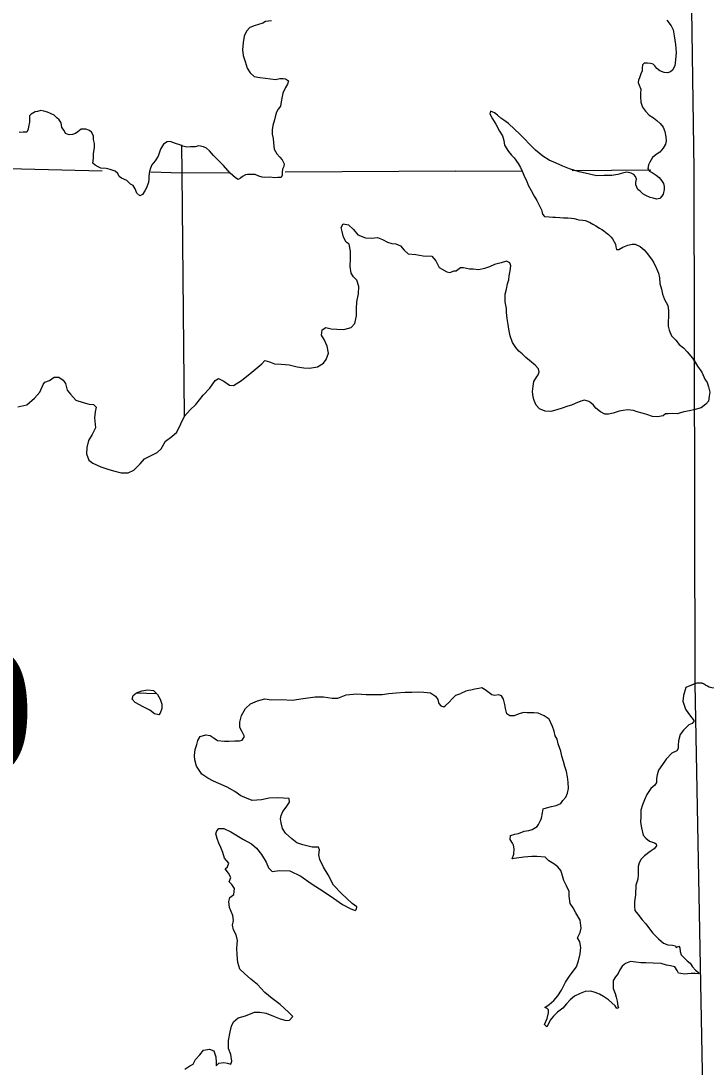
# Model space of a CAD drawing. Extents: x 77230 to 630905, y 790554 to 1662844.
# Drawn here: x 326622 to 333621, y 1597259 to 1607947 of the extents above; entities that cross this region are included whole.
import ezdxf

# ---------------------------------------------------------------- set-up
doc = ezdxf.new("R2010")
doc.units = 0
for name, color, linetype in [('Level 16', 7, 'Continuous'), ('Level 17', 7, 'Continuous'), ('Level 18', 7, 'Continuous'), ('Level 28', 7, 'Continuous')]:
    doc.layers.add(name, color=color, linetype=linetype)

msp = doc.modelspace()

# ---------------------------------------------------------------- linework, layer by layer
at = {"layer": 'Level 16'}
for points in [[(328294, 1603910), (328269, 1606393), (328265, 1606681)], [(327451, 1606413), (325801, 1606453)], [(328745, 1606396), (328261, 1606393), (327950, 1606401)], [(331064, 1606411), (329322, 1606400)], [(331064, 1606411), (331741, 1606416)], [(332252, 1606420), (333055, 1606426)], [(333507, 1601176), (333613, 1595594)], [(327799, 1601081), (328011, 1601075)]]:
    msp.add_lwpolyline(points, dxfattribs=at)
at = {"layer": 'Level 17'}
for points in [[(329180, 1607948), (329122, 1607942), (329092, 1607923), (329050, 1607911), (329003, 1607898), (328959, 1607878), (328925, 1607842), (328902, 1607791), (328891, 1607727), (328886, 1607651), (328892, 1607595), (328913, 1607533), (328934, 1607463), (328964, 1607416), (329004, 1607380), (329064, 1607367), (329120, 1607361), (329172, 1607354), (329224, 1607348), (329268, 1607359), (329300, 1607359), (329326, 1607355), (329354, 1607336), (329346, 1607301), (329323, 1607265), (329299, 1607209), (329292, 1607175), (329280, 1607121), (329273, 1607077), (329251, 1607046), (329232, 1607014), (329222, 1606980), (329213, 1606936)], [(333219, 1607956), (333264, 1607897), (333286, 1607855), (333295, 1607793), (333307, 1607705), (333314, 1607625), (333309, 1607549), (333302, 1607487), (333278, 1607445), (333258, 1607425), (333227, 1607416), (333191, 1607420), (333149, 1607438), (333118, 1607459), (333096, 1607487), (333080, 1607505), (333054, 1607511), (333022, 1607516), (332988, 1607514), (332972, 1607498), (332967, 1607464), (332967, 1607438), (332955, 1607406), (332940, 1607365), (332930, 1607343), (332928, 1607317), (332939, 1607289), (332953, 1607250), (332950, 1607208), (332950, 1607170), (332956, 1607118), (332973, 1607064), (333001, 1607026), (333040, 1606984), (333084, 1606957), (333118, 1606929), (333152, 1606898), (333181, 1606860), (333201, 1606818), (333211, 1606764), (333214, 1606722), (333206, 1606686), (333183, 1606648), (333147, 1606607), (333112, 1606581), (333072, 1606551), (333045, 1606504), (333033, 1606476), (333027, 1606440), (333044, 1606412), (333070, 1606397), (333110, 1606371), (333140, 1606347), (333166, 1606316), (333185, 1606286), (333193, 1606256), (333191, 1606226), (333182, 1606178), (333168, 1606156), (333148, 1606133), (333114, 1606127), (333082, 1606135), (333048, 1606144), (333006, 1606164), (332976, 1606180), (332948, 1606207), (332924, 1606225), (332912, 1606247), (332903, 1606273), (332903, 1606297), (332909, 1606331), (332901, 1606359), (332884, 1606379)], [(326793, 1607021), (326767, 1607017), (326728, 1606995), (326710, 1606976), (326708, 1606946), (326711, 1606914), (326699, 1606864), (326695, 1606840), (326684, 1606810), (326644, 1606810), (326604, 1606807)], [(329213, 1606936), (329195, 1606878), (329190, 1606833), (329190, 1606789), (329199, 1606746), (329201, 1606702), (329210, 1606636), (329236, 1606588), (329266, 1606554), (329291, 1606526), (329311, 1606488), (329307, 1606460), (329294, 1606432), (329290, 1606400), (329292, 1606370), (329279, 1606346), (329245, 1606346), (329215, 1606345), (329165, 1606349), (329115, 1606346), (329085, 1606350), (329051, 1606362), (329015, 1606379), (328969, 1606379), (328937, 1606377), (328915, 1606374), (328887, 1606358), (328864, 1606340), (328840, 1606326), (328814, 1606345), (328761, 1606393), (328693, 1606468), (328628, 1606536), (328590, 1606573), (328549, 1606621), (328519, 1606647), (328487, 1606660), (328441, 1606672), (328401, 1606659), (328354, 1606659), (328318, 1606656), (328276, 1606668), (328246, 1606682), (328200, 1606693), (328147, 1606715), (328117, 1606712), (328080, 1606686), (328048, 1606636), (328023, 1606565), (327994, 1606517), (327960, 1606475), (327947, 1606441), (327935, 1606408), (327930, 1606362), (327928, 1606334), (327926, 1606296), (327901, 1606236), (327889, 1606210), (327864, 1606173), (327838, 1606161), (327806, 1606187), (327789, 1606231), (327767, 1606265), (327743, 1606280), (327705, 1606316), (327649, 1606341), (327626, 1606359), (327612, 1606389), (327584, 1606413), (327532, 1606428), (327492, 1606438), (327440, 1606443), (327410, 1606457), (327382, 1606473), (327356, 1606493), (327363, 1606543), (327363, 1606591), (327372, 1606649), (327373, 1606693), (327365, 1606737), (327365, 1606773), (327344, 1606809), (327324, 1606826), (327284, 1606840), (327236, 1606842), (327205, 1606815), (327179, 1606795), (327149, 1606785), (327115, 1606784), (327079, 1606796), (327063, 1606826), (327040, 1606858), (327032, 1606904), (327012, 1606935), (326990, 1606955), (326963, 1606983), (326923, 1607001), (326895, 1607014), (326857, 1607024), (326825, 1607030), (326793, 1607021)], [(332884, 1606379), (332856, 1606391), (332812, 1606400), (332767, 1606390), (332719, 1606379), (332657, 1606367), (332581, 1606366), (332501, 1606365), (332430, 1606382), (332326, 1606405), (332226, 1606434), (332159, 1606462), (332091, 1606493), (332019, 1606524), (331953, 1606566), (331880, 1606627), (331820, 1606684), (331761, 1606746), (331719, 1606789), (331665, 1606841), (331602, 1606898), (331554, 1606932), (331524, 1606953), (331490, 1606985), (331460, 1607007), (331419, 1607024), (331412, 1606998), (331438, 1606948), (331473, 1606891), (331511, 1606821), (331542, 1606773), (331554, 1606724), (331563, 1606676), (331601, 1606614), (331634, 1606576), (331660, 1606549), (331700, 1606491), (331725, 1606449), (331743, 1606413), (331770, 1606348), (331786, 1606316), (331804, 1606268), (331833, 1606214), (331865, 1606155), (331892, 1606111), (331916, 1606065), (331939, 1606017), (331943, 1606003), (331949, 1605971), (331971, 1605948), (332019, 1605944), (332057, 1605942), (332083, 1605941), (332127, 1605939), (332163, 1605936), (332207, 1605936), (332245, 1605930), (332275, 1605927), (332321, 1605915), (332361, 1605910), (332387, 1605908), (332429, 1605890), (332463, 1605871), (332493, 1605853), (332531, 1605831), (332557, 1605815), (332573, 1605806), (332597, 1605784), (332623, 1605766), (332652, 1605738), (332664, 1605719), (332696, 1605665), (332699, 1605639), (332707, 1605611), (332731, 1605611), (332772, 1605634), (332822, 1605656), (332866, 1605665), (332896, 1605665), (332948, 1605643), (332990, 1605608), (333024, 1605566), (333069, 1605503), (333087, 1605475), (333116, 1605419), (333136, 1605371), (333145, 1605321), (333147, 1605265), (333164, 1605207), (333176, 1605156), (333197, 1605100), (333231, 1605040), (333236, 1604988), (333238, 1604932), (333235, 1604870), (333234, 1604828), (333244, 1604786), (333269, 1604730), (333311, 1604685), (333347, 1604641), (333391, 1604606)], [(327776, 1603356), (327841, 1603421), (327883, 1603474), (327944, 1603504), (328014, 1603537), (328053, 1603575), (328100, 1603654), (328162, 1603701), (328213, 1603747), (328254, 1603830), (328293, 1603910), (328350, 1603973), (328410, 1604029), (328484, 1604122), (328553, 1604195), (328606, 1604272), (328640, 1604294), (328694, 1604265), (328751, 1604227), (328793, 1604223), (328876, 1604274), (328981, 1604357), (329084, 1604445), (329115, 1604477), (329161, 1604465), (329213, 1604444), (329281, 1604439), (329363, 1604433), (329445, 1604414), (329513, 1604403), (329571, 1604398), (329651, 1604412), (329712, 1604451), (329739, 1604489), (329765, 1604554), (329750, 1604624), (329719, 1604691), (329691, 1604735), (329700, 1604791), (329736, 1604816), (329790, 1604800), (329848, 1604797), (329920, 1604795), (329995, 1604816), (330033, 1604857), (330050, 1604933), (330051, 1605007), (330054, 1605077), (330070, 1605157), (330075, 1605233), (330052, 1605297), (330018, 1605333), (329995, 1605369), (329985, 1605439), (329988, 1605521), (329987, 1605595), (329976, 1605667), (329946, 1605688), (329918, 1605738), (329905, 1605794), (329893, 1605836), (329914, 1605874), (329968, 1605863), (330019, 1605815), (330065, 1605762), (330143, 1605732), (330203, 1605727), (330263, 1605734), (330317, 1605714), (330365, 1605685), (330411, 1605673), (330453, 1605669), (330501, 1605648), (330538, 1605604), (330576, 1605567), (330656, 1605561), (330730, 1605546), (330818, 1605545), (330860, 1605496), (330895, 1605426), (330971, 1605385), (331003, 1605377), (331047, 1605393), (331073, 1605394)], [(333646, 1604062), (333617, 1604032), (333569, 1603993), (333510, 1603977), (333452, 1603964), (333392, 1603952), (333325, 1603933), (333277, 1603936), (333235, 1603934), (333207, 1603932), (333181, 1603914), (333126, 1603901), (333072, 1603904), (333016, 1603926), (332968, 1603941), (332918, 1603953), (332880, 1603967), (332818, 1603972), (332774, 1603967), (332734, 1603961), (332672, 1603940), (332625, 1603930), (332585, 1603930), (332543, 1603953), (332496, 1603991), (332470, 1604020), (332444, 1604046), (332424, 1604058), (332378, 1604072), (332340, 1604061), (332282, 1604039), (332247, 1604022), (332207, 1604010), (332151, 1603991), (332096, 1603975), (332034, 1603958), (331978, 1603960), (331920, 1603983), (331886, 1604021), (331865, 1604070), (331853, 1604104), (331848, 1604162), (331854, 1604214), (331861, 1604264), (331887, 1604309), (331906, 1604331), (331916, 1604361), (331908, 1604391), (331875, 1604429), (331817, 1604478), (331781, 1604508), (331742, 1604545), (331708, 1604573), (331676, 1604609), (331644, 1604662), (331619, 1604730), (331606, 1604796), (331600, 1604846), (331589, 1604906), (331582, 1604968), (331582, 1605010), (331567, 1605076), (331567, 1605118), (331569, 1605154), (331582, 1605208), (331593, 1605262), (331607, 1605300), (331609, 1605342), (331618, 1605392), (331627, 1605446), (331615, 1605476), (331581, 1605492), (331527, 1605475), (331460, 1605460), (331410, 1605436), (331356, 1605417), (331299, 1605403), (331243, 1605410), (331203, 1605412), (331143, 1605423), (331111, 1605423), (331073, 1605394)], [(333391, 1604606), (333428, 1604566), (333482, 1604503), (333533, 1604421), (333578, 1604360), (333608, 1604288), (333631, 1604254)], [(333498, 1604477), (333533, 1604421), (333578, 1604360), (333608, 1604288), (333631, 1604254), (333647, 1604210), (333658, 1604154), (333654, 1604112), (333646, 1604062), (333617, 1604032), (333569, 1603993), (333510, 1603977), (333492, 1603973)], [(326590, 1604005), (326682, 1604026), (326761, 1604093), (326816, 1604155), (326849, 1604234), (326865, 1604256), (326914, 1604274), (326962, 1604307), (327008, 1604307), (327054, 1604278), (327078, 1604242), (327095, 1604176), (327129, 1604132), (327182, 1604073), (327258, 1604048), (327320, 1604032), (327364, 1604029), (327390, 1604001), (327381, 1603953), (327375, 1603893), (327385, 1603789), (327351, 1603720), (327312, 1603660), (327295, 1603588), (327292, 1603524), (327316, 1603458), (327358, 1603430), (327439, 1603393), (327511, 1603368), (327567, 1603350), (327647, 1603331), (327717, 1603330), (327776, 1603356)], [(327803, 1601083), (327858, 1601104), (327920, 1601112), (327976, 1601107), (328016, 1601065), (328043, 1601017), (328063, 1600966), (328060, 1600922), (328046, 1600875), (328030, 1600859), (327988, 1600867), (327938, 1600906), (327872, 1600940), (327790, 1600983), (327759, 1601019), (327767, 1601054)], [(327767, 1601054), (327803, 1601083)], [(333596, 1601174), (333586, 1601177), (333583, 1601179), (333577, 1601180), (333573, 1601180), (333566, 1601181), (333547, 1601182), (333526, 1601181), (333516, 1601179), (333507, 1601176)], [(333911, 1601047), (333917, 1601065), (333915, 1601079), (333908, 1601109), (333886, 1601138), (333874, 1601146), (333856, 1601148), (333818, 1601142), (333800, 1601137), (333764, 1601133), (333730, 1601128), (333708, 1601130), (333680, 1601134), (333652, 1601141), (333636, 1601149), (333616, 1601161), (333596, 1601174)]]:
    msp.add_lwpolyline(points, dxfattribs=at)
at = {"layer": 'Level 18'}
for points in [[(333256, 1632825), (333319, 1627911), (333384, 1622611), (333442, 1617235), (333402, 1617233), (333418, 1611803), (333496, 1606429), (333507, 1601178)], [(333259, 1632817), (333260, 1632530), (333319, 1627911), (333384, 1622611), (333442, 1617235), (333402, 1617233), (333418, 1611803), (333496, 1606429), (333507, 1601176)], [(329362, 1600004), (329245, 1600011), (329157, 1600008), (329081, 1599991), (328984, 1599982), (328867, 1600029), (328807, 1600076), (328729, 1600120), (328644, 1600157), (328590, 1600180), (328532, 1600210), (328470, 1600251), (328415, 1600333), (328398, 1600397), (328396, 1600443), (328403, 1600503), (328419, 1600555), (328430, 1600595), (328454, 1600635), (328511, 1600654), (328555, 1600646), (328596, 1600621), (328630, 1600597), (328700, 1600590), (328746, 1600590), (328807, 1600591), (328855, 1600593), (328881, 1600600), (328905, 1600638), (328880, 1600690), (328858, 1600728), (328859, 1600782), (328876, 1600852), (328916, 1600922), (328967, 1600969), (329039, 1601000), (329112, 1601020), (329182, 1601011), (329282, 1601014), (329394, 1601009), (329505, 1601024), (329627, 1601042), (329714, 1601040), (329802, 1601027), (329858, 1601028), (329946, 1601061), (330055, 1601072), (330147, 1601065), (330233, 1601066), (330311, 1601065), (330379, 1601077), (330454, 1601082), (330548, 1601091), (330614, 1601088), (330684, 1601092), (330738, 1601091), (330805, 1601082), (330856, 1601048), (330880, 1601014), (330886, 1600984), (330892, 1600974), (330911, 1600949), (330941, 1600941), (330957, 1600949), (330996, 1600987), (331026, 1601022), (331063, 1601060), (331115, 1601077)], [(329362, 1600004), (329245, 1600011), (329157, 1600008), (329081, 1599991), (328984, 1599982), (328867, 1600029), (328807, 1600076), (328729, 1600120), (328644, 1600157), (328590, 1600180), (328532, 1600210), (328470, 1600251), (328415, 1600333), (328398, 1600397), (328396, 1600443), (328403, 1600503), (328419, 1600555), (328430, 1600595), (328454, 1600635), (328511, 1600654), (328555, 1600646), (328596, 1600621), (328630, 1600597), (328700, 1600590), (328746, 1600590), (328807, 1600591), (328855, 1600593), (328881, 1600600), (328905, 1600638), (328880, 1600690), (328858, 1600728), (328859, 1600782), (328876, 1600852), (328916, 1600922), (328967, 1600969), (329039, 1601000), (329112, 1601020), (329182, 1601011), (329282, 1601014), (329394, 1601009), (329505, 1601024), (329627, 1601042), (329714, 1601040), (329802, 1601027), (329858, 1601028), (329946, 1601061), (330055, 1601072), (330147, 1601065), (330233, 1601066), (330311, 1601065), (330379, 1601077), (330454, 1601082), (330548, 1601091), (330614, 1601088), (330684, 1601092), (330738, 1601091), (330805, 1601082), (330856, 1601048), (330880, 1601014), (330886, 1600984), (330892, 1600974), (330911, 1600949), (330941, 1600941), (330957, 1600949), (330996, 1600987), (331026, 1601022), (331063, 1601060), (331115, 1601077)], [(331862, 1600878), (331793, 1600879), (331755, 1600881), (331703, 1600864), (331661, 1600848), (331615, 1600846), (331587, 1600867), (331573, 1600921), (331566, 1600963), (331552, 1601017), (331531, 1601053), (331503, 1601062), (331460, 1601056), (331432, 1601062), (331404, 1601081), (331365, 1601113), (331331, 1601133), (331299, 1601128), (331257, 1601120), (331218, 1601110), (331194, 1601107), (331168, 1601101), (331115, 1601077)], [(331862, 1600878), (331793, 1600879), (331755, 1600881), (331703, 1600864), (331661, 1600848), (331615, 1600846), (331587, 1600867), (331573, 1600921), (331566, 1600963), (331552, 1601017), (331531, 1601053), (331503, 1601062), (331460, 1601056), (331432, 1601062), (331404, 1601081), (331365, 1601113), (331331, 1601133), (331299, 1601128), (331257, 1601120), (331218, 1601110), (331194, 1601107), (331168, 1601101), (331115, 1601077)], [(333513, 1601179), (333414, 1601136), (333391, 1601055), (333383, 1600999), (333410, 1600916), (333442, 1600870), (333477, 1600828), (333499, 1600796), (333479, 1600768), (333444, 1600754), (333390, 1600701), (333357, 1600657), (333340, 1600591), (333336, 1600543), (333336, 1600515), (333323, 1600489), (333271, 1600466), (333214, 1600406), (333176, 1600349), (333135, 1600291), (333122, 1600245), (333114, 1600206), (333113, 1600166), (333097, 1600140), (333055, 1600104), (333016, 1600043), (332993, 1599989), (332971, 1599939), (332956, 1599883), (332953, 1599819), (332951, 1599761), (332960, 1599703), (332978, 1599629), (333005, 1599597), (333043, 1599568), (333073, 1599558), (333095, 1599550), (333111, 1599540), (333113, 1599518), (333090, 1599490), (333048, 1599460), (332991, 1599419), (332959, 1599383), (332936, 1599345), (332926, 1599309), (332928, 1599271), (332927, 1599225), (332923, 1599178), (332904, 1599116), (332899, 1599018), (332890, 1598948), (332888, 1598900), (332893, 1598858), (332923, 1598820), (332968, 1598763), (333006, 1598721), (333075, 1598632), (333135, 1598571), (333187, 1598525), (333230, 1598507), (333277, 1598506), (333307, 1598498), (333314, 1598482), (333343, 1598493), (333354, 1598477), (333356, 1598441), (333368, 1598405), (333399, 1598371), (333429, 1598345), (333457, 1598320), (333481, 1598284), (333513, 1598248), (333542, 1598227), (333548, 1598213), (333510, 1598214), (333470, 1598214), (333430, 1598211), (333400, 1598209), (333362, 1598215), (333340, 1598217), (333326, 1598246), (333302, 1598282), (333258, 1598294), (333216, 1598301), (333162, 1598317), (333080, 1598322), (333006, 1598323), (332954, 1598325), (332902, 1598330), (332850, 1598338), (332799, 1598319), (332765, 1598289), (332740, 1598251), (332722, 1598214), (332696, 1598182), (332673, 1598144), (332671, 1598112), (332672, 1598062), (332692, 1598010), (332704, 1597974), (332711, 1597934)], [(333507, 1601176), (333414, 1601136), (333391, 1601055), (333383, 1600999), (333410, 1600916), (333442, 1600870), (333477, 1600828), (333499, 1600796), (333479, 1600768), (333444, 1600754), (333390, 1600701), (333357, 1600657), (333340, 1600591), (333336, 1600543), (333336, 1600515), (333323, 1600489), (333271, 1600466), (333214, 1600406), (333176, 1600349), (333135, 1600291), (333122, 1600245), (333114, 1600206), (333113, 1600166), (333097, 1600140), (333055, 1600104), (333016, 1600043), (332993, 1599989), (332971, 1599939), (332956, 1599883), (332953, 1599819), (332951, 1599761), (332960, 1599703), (332978, 1599629), (333005, 1599597), (333043, 1599568), (333073, 1599558), (333095, 1599550), (333111, 1599540), (333113, 1599518), (333090, 1599490), (333048, 1599460), (332991, 1599419), (332959, 1599383), (332936, 1599345), (332926, 1599309), (332928, 1599271), (332927, 1599225), (332923, 1599178), (332904, 1599116), (332899, 1599018), (332890, 1598948), (332888, 1598900), (332893, 1598858), (332923, 1598820), (332968, 1598763), (333006, 1598721), (333075, 1598632), (333135, 1598571), (333187, 1598525), (333230, 1598507), (333277, 1598506), (333307, 1598498), (333314, 1598482), (333343, 1598493), (333354, 1598477), (333356, 1598441), (333368, 1598405), (333399, 1598371), (333429, 1598345), (333457, 1598320), (333481, 1598284), (333513, 1598248), (333542, 1598227), (333548, 1598213), (333510, 1598214), (333470, 1598214), (333430, 1598211), (333400, 1598209), (333362, 1598215), (333340, 1598217), (333326, 1598246), (333302, 1598282), (333258, 1598294), (333216, 1598301), (333162, 1598317), (333080, 1598322), (333006, 1598323), (332954, 1598325), (332902, 1598330), (332850, 1598338), (332799, 1598319), (332765, 1598289), (332740, 1598251), (332722, 1598214), (332696, 1598182), (332673, 1598144), (332671, 1598112), (332672, 1598062), (332692, 1598010), (332704, 1597974), (332711, 1597934)], [(332711, 1597934), (332721, 1597880), (332726, 1597866), (332710, 1597858), (332691, 1597886), (332625, 1597945), (332573, 1597979), (332533, 1598004), (332487, 1598022), (332443, 1598034), (332385, 1598031), (332335, 1598012), (332278, 1597984), (332232, 1597947), (332195, 1597905), (332157, 1597861), (332104, 1597820), (332062, 1597780), (332029, 1597739), (332015, 1597707), (331994, 1597669), (331969, 1597695), (331999, 1597757), (332012, 1597813), (332010, 1597843), (331996, 1597859), (331974, 1597869), (332019, 1597897), (332065, 1597938), (332106, 1597988), (332143, 1598045), (332184, 1598127), (332231, 1598199), (332296, 1598282), (332316, 1598344), (332335, 1598417), (332340, 1598481), (332332, 1598539), (332309, 1598580), (332333, 1598633), (332344, 1598679), (332333, 1598759), (332291, 1598834), (332262, 1598886), (332234, 1598930), (332221, 1599005), (332222, 1599053), (332194, 1599111), (332167, 1599167), (332149, 1599237), (332136, 1599269), (332108, 1599304), (332064, 1599334), (332016, 1599367), (331976, 1599403), (331892, 1599410), (331842, 1599410), (331760, 1599405), (331686, 1599394), (331639, 1599388), (331658, 1599434), (331659, 1599488), (331653, 1599526), (331645, 1599546), (331619, 1599583), (331622, 1599626), (331666, 1599640), (331706, 1599646), (331761, 1599669), (331811, 1599675), (331845, 1599686), (331894, 1599718), (331908, 1599738), (331930, 1599777), (331939, 1599801), (331951, 1599857), (331956, 1599899), (331992, 1599909), (332042, 1599922), (332088, 1599930), (332137, 1599951), (332157, 1599983), (332189, 1600015), (332206, 1600057), (332214, 1600105), (332213, 1600171), (332206, 1600223), (332194, 1600279), (332179, 1600329), (332163, 1600381), (332146, 1600437), (332138, 1600485), (332111, 1600563), (332099, 1600610), (332080, 1600644), (332070, 1600690), (332053, 1600740), (332019, 1600812), (331968, 1600847), (331906, 1600876), (331862, 1600878)], [(332711, 1597934), (332721, 1597880), (332726, 1597866), (332710, 1597858), (332691, 1597886), (332625, 1597945), (332573, 1597979), (332533, 1598004), (332487, 1598022), (332443, 1598034), (332385, 1598031), (332335, 1598012), (332278, 1597984), (332232, 1597947), (332195, 1597905), (332157, 1597861), (332104, 1597820), (332062, 1597780), (332029, 1597739), (332015, 1597707), (331994, 1597669), (331969, 1597695), (331999, 1597757), (332012, 1597813), (332010, 1597843), (331996, 1597859), (331974, 1597869), (332019, 1597897), (332065, 1597938), (332106, 1597988), (332143, 1598045), (332184, 1598127), (332231, 1598199), (332296, 1598282), (332316, 1598344), (332335, 1598417), (332340, 1598481), (332332, 1598539), (332309, 1598580), (332333, 1598633), (332344, 1598679), (332333, 1598759), (332291, 1598834), (332262, 1598886), (332234, 1598930), (332221, 1599005), (332222, 1599053), (332194, 1599111), (332167, 1599167), (332149, 1599237), (332136, 1599269), (332108, 1599304), (332064, 1599334), (332016, 1599367), (331976, 1599403), (331892, 1599410), (331842, 1599410), (331760, 1599405), (331686, 1599394), (331639, 1599388), (331658, 1599434), (331659, 1599488), (331653, 1599526), (331645, 1599546), (331619, 1599583), (331622, 1599626), (331666, 1599640), (331706, 1599646), (331761, 1599669), (331811, 1599675), (331845, 1599686), (331894, 1599718), (331908, 1599738), (331930, 1599777), (331939, 1599801), (331951, 1599857), (331956, 1599899), (331992, 1599909), (332042, 1599922), (332088, 1599930), (332137, 1599951), (332157, 1599983), (332189, 1600015), (332206, 1600057), (332214, 1600105), (332213, 1600171), (332206, 1600223), (332194, 1600279), (332179, 1600329), (332163, 1600381), (332146, 1600437), (332138, 1600485), (332111, 1600563), (332099, 1600610), (332080, 1600644), (332070, 1600690), (332053, 1600740), (332019, 1600812), (331968, 1600847), (331906, 1600876), (331862, 1600878)], [(328695, 1597307), (328731, 1597298), (328767, 1597288), (328777, 1597318), (328766, 1597388), (328743, 1597450), (328744, 1597530), (328759, 1597618), (328773, 1597678), (328792, 1597723), (328840, 1597763), (328917, 1597784), (329007, 1597819), (329062, 1597821), (329126, 1597810), (329201, 1597779), (329271, 1597751), (329331, 1597736), (329367, 1597738), (329398, 1597775), (329356, 1597820), (329271, 1597900), (329189, 1597961), (329114, 1598020), (329040, 1598103), (328969, 1598157), (328907, 1598214), (328858, 1598260), (328838, 1598327), (328831, 1598405), (328826, 1598475), (328835, 1598552), (328821, 1598610), (328794, 1598663), (328784, 1598709), (328793, 1598755), (328785, 1598809), (328754, 1598891), (328747, 1598951), (328755, 1598991), (328798, 1599022), (328804, 1599084), (328777, 1599123), (328749, 1599151), (328766, 1599197), (328744, 1599239), (328708, 1599283), (328731, 1599305), (328745, 1599341), (328703, 1599393), (328686, 1599451), (328665, 1599501), (328645, 1599548), (328627, 1599594), (328614, 1599642), (328624, 1599672), (328643, 1599695), (328695, 1599697), (328765, 1599662), (328894, 1599583), (328978, 1599540), (329029, 1599496), (329079, 1599431), (329128, 1599353), (329152, 1599295), (329189, 1599258), (329263, 1599269), (329370, 1599264), (329481, 1599209), (329587, 1599134), (329718, 1599051), (329814, 1598986), (329907, 1598921), (329991, 1598876), (330035, 1598860), (330051, 1598874), (330053, 1598896), (330004, 1598932), (329896, 1599031), (329815, 1599118), (329760, 1599222), (329713, 1599301), (329674, 1599379), (329666, 1599427), (329673, 1599477), (329663, 1599505), (329597, 1599506), (329503, 1599529), (329441, 1599551), (329391, 1599592), (329324, 1599649), (329294, 1599697), (329281, 1599753), (329273, 1599797), (329280, 1599831), (329298, 1599871), (329331, 1599916), (329353, 1599944), (329365, 1599966), (329362, 1600004)], [(328695, 1597307), (328731, 1597298), (328767, 1597288), (328777, 1597318), (328766, 1597388), (328743, 1597450), (328744, 1597530), (328759, 1597618), (328773, 1597678), (328792, 1597723), (328840, 1597763), (328917, 1597784), (329007, 1597819), (329062, 1597821), (329126, 1597810), (329201, 1597779), (329271, 1597751), (329331, 1597736), (329367, 1597738), (329398, 1597775), (329356, 1597820), (329271, 1597900), (329189, 1597961), (329114, 1598020), (329040, 1598103), (328969, 1598157), (328907, 1598214), (328858, 1598260), (328838, 1598327), (328831, 1598405), (328826, 1598475), (328835, 1598552), (328821, 1598610), (328794, 1598663), (328784, 1598709), (328793, 1598755), (328785, 1598809), (328754, 1598891), (328747, 1598951), (328755, 1598991), (328798, 1599022), (328804, 1599084), (328777, 1599123), (328749, 1599151), (328766, 1599197), (328744, 1599239), (328708, 1599283), (328731, 1599305), (328745, 1599341), (328703, 1599393), (328686, 1599451), (328665, 1599501), (328645, 1599548), (328627, 1599594), (328614, 1599642), (328624, 1599672), (328643, 1599695), (328695, 1599697), (328765, 1599662), (328894, 1599583), (328978, 1599540), (329029, 1599496), (329079, 1599431), (329128, 1599353), (329152, 1599295), (329189, 1599258), (329263, 1599269), (329370, 1599264), (329481, 1599209), (329587, 1599134), (329718, 1599051), (329814, 1598986), (329907, 1598921), (329991, 1598876), (330035, 1598860), (330051, 1598874), (330053, 1598896), (330004, 1598932), (329896, 1599031), (329815, 1599118), (329760, 1599222), (329713, 1599301), (329674, 1599379), (329666, 1599427), (329673, 1599477), (329663, 1599505), (329597, 1599506), (329503, 1599529), (329441, 1599551), (329391, 1599592), (329324, 1599649), (329294, 1599697), (329281, 1599753), (329273, 1599797), (329280, 1599831), (329298, 1599871), (329331, 1599916), (329353, 1599944), (329365, 1599966), (329362, 1600004)], [(328295, 1597237), (328346, 1597272), (328382, 1597290), (328407, 1597336), (328449, 1597383), (328488, 1597431), (328548, 1597442), (328594, 1597426), (328612, 1597364), (328615, 1597306), (328617, 1597272), (328643, 1597299), (328695, 1597307)], [(328295, 1597237), (328346, 1597272), (328382, 1597290), (328407, 1597336), (328449, 1597383), (328488, 1597431), (328548, 1597442), (328594, 1597426), (328612, 1597364), (328615, 1597306), (328617, 1597272), (328643, 1597299), (328695, 1597307)]]:
    msp.add_lwpolyline(points, dxfattribs=at)

# ---------------------------------------------------------------- texts
at = {"layer": 'Level 28'}
msp.add_text('20', height=1267.2, dxfattribs=at).set_placement((324869, 1600258))

doc.saveas('drawing.dxf')
